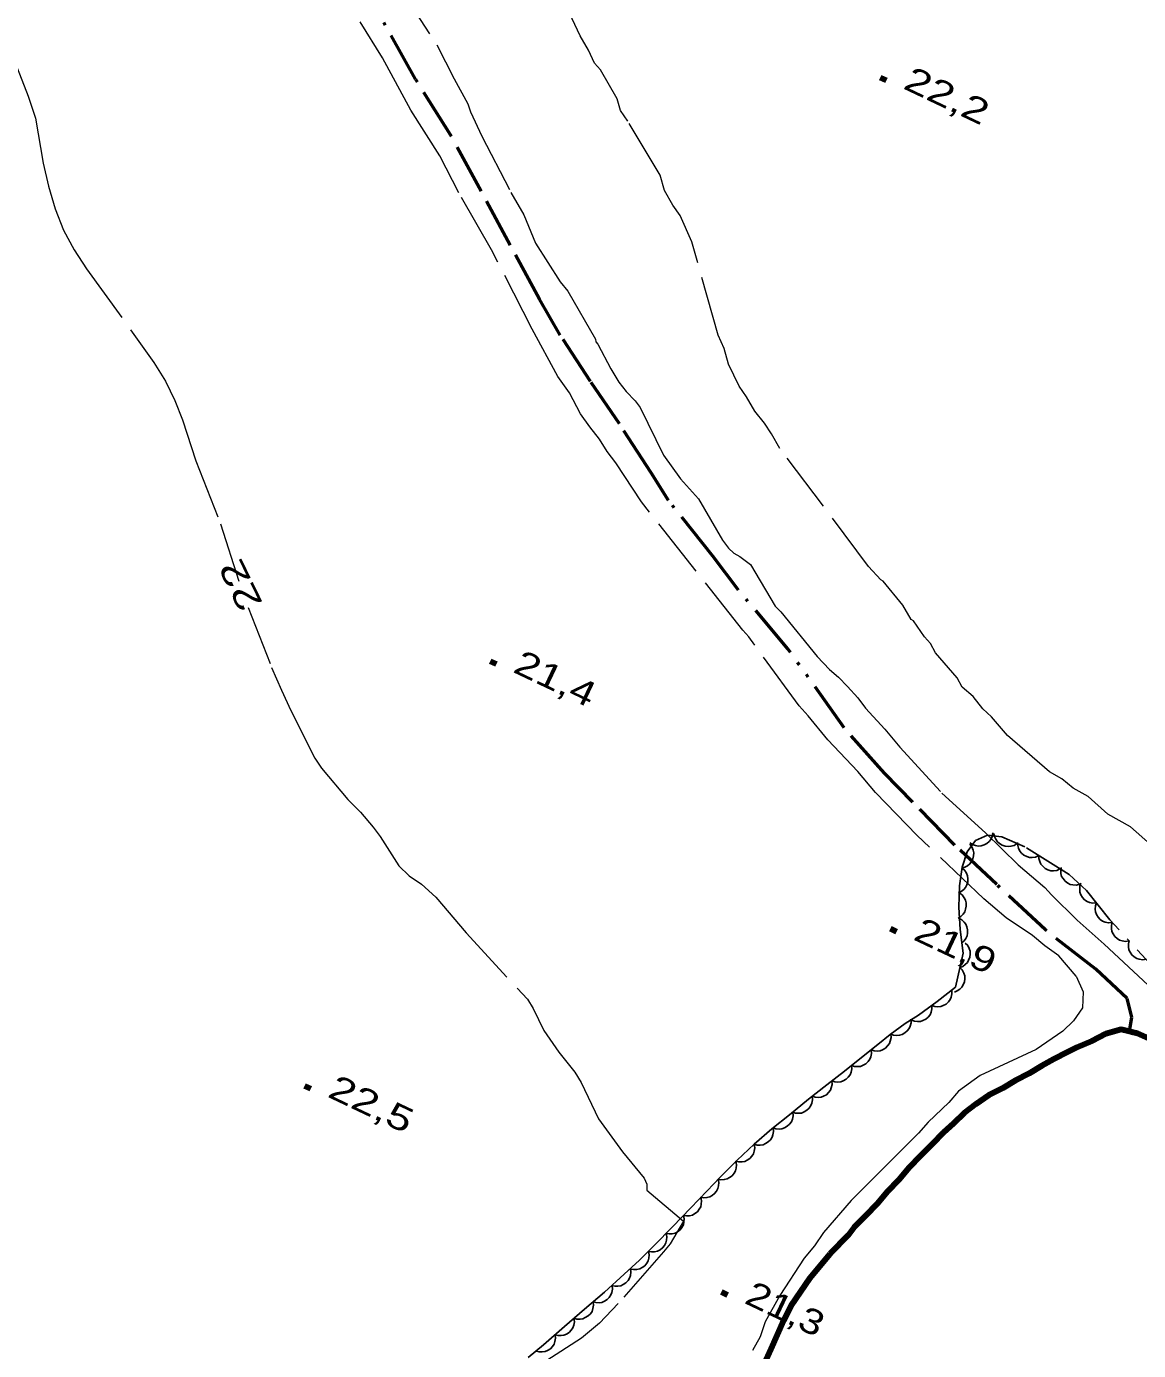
# Model space of a CAD drawing. Extents: x 356765 to 358572, y 5103174 to 5104650.
# Drawn here: x 357114.5 to 357181, y 5104310.3 to 5104389.5 of the extents above; entities that cross this region are included whole.
import ezdxf
from ezdxf.enums import TextEntityAlignment as Align

# ---------------------------------------------------------------- set-up
doc = ezdxf.new("R2010")
doc.units = 0
doc.header["$LTSCALE"] = 0.6
for name, pattern in [('DASH_DOUBLE_DOT', [9.2, 5, -1.2, 0.3, -1.2, 0.3, -1.2]), ('DOT_DASHED', [7.7, 5, -1.2, 0.3, -1.2]), ('LONG_DASHED', [7.5, 6, -1.5])]:
    doc.linetypes.add(name, pattern=pattern)
for name, color, linetype, lineweight in [('2', 7, 'Continuous', 13), ('3', 7, 'Continuous', 140), ('4', 7, 'Continuous', 90), ('44', 7, 'Continuous', 25)]:
    doc.layers.add(name, color=color, linetype=linetype, lineweight=lineweight)

msp = doc.modelspace()

# ---------------------------------------------------------------- linework, layer by layer
at = {"layer": '2', "linetype": 'LONG_DASHED'}
msp.add_line((357140.91, 5104384.82), (357140.95, 5104384.7), dxfattribs=at)
for points in [[(357136.63, 5104392.09), (357139.03, 5104388.42), (357140.06, 5104386.37), (357140.88, 5104384.88), (357141.04, 5104384.41), (357141.72, 5104382.95), (357143.47, 5104379.58), (357144.23, 5104378.24), (357144.94, 5104376.55), (357146.42, 5104374.23), (357146.87, 5104373.67), (357148.52, 5104370.8), (357148.55, 5104370.63), (357148.66, 5104370.5), (357149.44, 5104369.03), (357149.93, 5104368.22), (357150.36, 5104367.67), (357150.91, 5104367.11), (357151.2, 5104366.7), (357152.6, 5104363.86), (357153.62, 5104362.43), (357154.7, 5104361.25), (357156.13, 5104358.76), (357156.48, 5104358.29), (357156.81, 5104357.99), (357157.16, 5104357.79), (357157.8, 5104357.3), (357159.29, 5104354.82), (357159.63, 5104354.48), (357161.8, 5104351.8), (357162.53, 5104351.03), (357163.08, 5104350.57), (357163.62, 5104350.01), (357164.23, 5104349.33), (357164.69, 5104348.72), (357165.84, 5104347.46), (357166.75, 5104346.38), (357169.25, 5104343.63), (357171.87, 5104341.24), (357173.82, 5104339.34), (357175.43, 5104337.98), (357175.82, 5104337.54), (357177.35, 5104336.03), (357178.98, 5104334.59), (357182.81, 5104331.03)], [(357181.74, 5104340.56), (357180.55, 5104341.61), (357179.2, 5104342.37), (357178.02, 5104343.42), (357177.12, 5104343.92), (357176.45, 5104344.48), (357175.7, 5104344.9), (357173.18, 5104347.08), (357172.23, 5104348.2), (357171.72, 5104348.68), (357171.13, 5104349.4), (357170.47, 5104349.97), (357170.18, 5104350.52), (357168.87, 5104352.03), (357168.58, 5104352.58), (357168.22, 5104352.98), (357167.57, 5104353.93), (357167.42, 5104354.02), (357166.92, 5104354.88), (357165.75, 5104356.32), (357165.6, 5104356.4), (357164.87, 5104357.2), (357159.57, 5104364.26), (357159.07, 5104365.13), (357158.64, 5104365.76), (357158.06, 5104366.48), (357157.56, 5104367.35), (357157.13, 5104367.98), (357156.49, 5104369.31), (357156.23, 5104370.24), (357155.88, 5104371.03), (357154.29, 5104376.62), (357153.59, 5104378.19), (357153.15, 5104378.82), (357152.66, 5104379.69), (357152.39, 5104380.62), (357150.46, 5104383.85), (357150.03, 5104384.48), (357149.83, 5104385.18), (357148.83, 5104386.92), (357148.46, 5104387.32), (357148.11, 5104388.1), (357147.61, 5104388.96), (357146.98, 5104390.3)], [(357177.3, 5104332.67), (357176.26, 5104333.89), (357175.42, 5104334.49), (357174.68, 5104335.1), (357173.11, 5104336.17), (357171.78, 5104337.3), (357167.79, 5104341.09), (357165.29, 5104343.66), (357164.23, 5104344.93), (357162.43, 5104346.82), (357161.26, 5104348.25), (357160.71, 5104348.85), (357157.7, 5104352.98), (357157.34, 5104353.38), (357151.29, 5104361.06), (357149.74, 5104363.39), (357149.23, 5104364.07), (357148.77, 5104364.82), (357148.18, 5104365.54), (357147.64, 5104366.33), (357146.97, 5104367.59), (357146.28, 5104368.57), (357144.74, 5104371.4), (357142.31, 5104376.15), (357140.35, 5104379.55), (357139.21, 5104381.76), (357137.48, 5104384.51), (357135.78, 5104387.63), (357134.45, 5104389.78)], [(357113.5, 5104388.12), (357114.58, 5104385.34), (357115.01, 5104384.03), (357115.48, 5104381.34), (357115.78, 5104379.96), (357116.18, 5104378.59), (357116.69, 5104377.33), (357117.32, 5104376.15)], [(357117.32, 5104376.15), (357118.07, 5104375.01), (357122.1, 5104369.4), (357122.8, 5104368.28), (357123.36, 5104367.13), (357123.81, 5104365.96), (357124.61, 5104363.51), (357126.09, 5104359.74), (357127.25, 5104356.09)], [(357127.73, 5104354.73), (357129.14, 5104351.15), (357129.73, 5104349.78), (357130.29, 5104348.57), (357131.74, 5104345.72), (357132.13, 5104345.12), (357133.7, 5104343.25), (357134.47, 5104342.48), (357135.23, 5104341.59), (357135.65, 5104341.03), (357136.76, 5104339.28), (357137.37, 5104338.67), (357138.12, 5104338.18), (357138.98, 5104337.4), (357140.79, 5104335.26), (357144.45, 5104331.29), (357144.79, 5104330.74), (357145.44, 5104329.41), (357146.33, 5104328.13), (357147.3, 5104326.92), (357147.67, 5104326.3), (357148.71, 5104324.13), (357150.15, 5104322.16), (357151.45, 5104320.58), (357151.6, 5104320.23), (357151.6, 5104319.87), (357153.8, 5104318.01), (357152.99, 5104316.66), (357152.59, 5104316.17), (357149.89, 5104313.08), (357148.76, 5104311.91), (357147.69, 5104311.01), (357143.89, 5104308.55)]]:
    msp.add_lwpolyline(points, dxfattribs=at)
at = {"layer": '2'}
msp.add_lwpolyline([(357177.3, 5104332.67), (357177.72, 5104331.74), (357177.68, 5104330.78), (357177.14, 5104330), (357176.5, 5104329.37), (357174.91, 5104328.29), (357171.56, 5104326.72), (357170.25, 5104325.78), (357169.68, 5104325.11), (357168.44, 5104323.94), (357167.87, 5104323.28), (357163.83, 5104319.24), (357162.17, 5104317.32), (357161.63, 5104316.54), (357161.02, 5104315.8), (357159.57, 5104313.56), (357158.69, 5104311.99), (357158.38, 5104311.08), (357157.92, 5104310.26)], dxfattribs=at)
at = {"layer": '3'}
for p, q in [((357165.57, 5104386.46), (357165.93, 5104386.29)), ((357142.22, 5104351.53), (357142.58, 5104351.36)), ((357166.18, 5104335.52), (357166.55, 5104335.35)), ((357131.12, 5104326.11), (357131.48, 5104325.94)), ((357156.07, 5104313.77), (357156.43, 5104313.6))]:
    msp.add_line(p, q, dxfattribs=at)
at = {"layer": '4', "linetype": 'DASH_DOUBLE_DOT', "lineweight": 53}
msp.add_lwpolyline([(357180.49, 5104329.36), (357180.62, 5104330.22), (357180.36, 5104331.34), (357178.47, 5104333.08), (357175.46, 5104335.44), (357172.54, 5104338.15), (357170.03, 5104340.52), (357167.53, 5104343.09), (357165.83, 5104344.82), (357163.41, 5104347.54), (357160.05, 5104352.26), (357157.09, 5104355.78), (357155.56, 5104357.8), (357152.9, 5104361.14), (357151.86, 5104362.8), (357149.96, 5104365.73), (357148.22, 5104368.26), (357146.42, 5104371.03), (357145.17, 5104373.2), (357143.43, 5104376.42), (357141.69, 5104379.65), (357139.85, 5104383.03), (357137.76, 5104386.35), (357135.84, 5104389.78)], dxfattribs=at)
at = {"layer": '4'}
for points in [[(357181.82, 5104328.86), (357180.96, 5104329.24), (357180.63, 5104329.32), (357180.49, 5104329.36), (357180, 5104329.48), (357179.07, 5104329.21), (357178.24, 5104328.79), (357177.34, 5104328.41), (357176.78, 5104328.13), (357175.96, 5104327.7), (357175.24, 5104327.31), (357174.49, 5104326.85), (357173.66, 5104326.42), (357172.91, 5104325.96), (357172.08, 5104325.54), (357171.29, 5104325), (357170.61, 5104324.49), (357169.96, 5104323.86), (357169.36, 5104323.32), (357168.68, 5104322.62), (357167.99, 5104321.92), (357167.3, 5104321.22), (357166.69, 5104320.48), (357166.01, 5104319.78), (357165.39, 5104319.04), (357164.71, 5104318.34), (357164.02, 5104317.65), (357163.65, 5104317.16), (357162.57, 5104316.07)], [(357162.57, 5104316.07), (357162.55, 5104316.03), (357161.94, 5104315.29), (357161.35, 5104314.59), (357160.79, 5104313.77), (357160.24, 5104312.95), (357159.79, 5104312.07), (357159.41, 5104311.2), (357159.02, 5104310.34), (357158.63, 5104309.47)]]:
    msp.add_lwpolyline(points, dxfattribs=at)
at = {"layer": '44', "linetype": 'DOT_DASHED'}
for points in [[(357174.23, 5104340.41), (357172.85, 5104341.01), (357172, 5104341.11), (357171.27, 5104340.79), (357170.78, 5104340.12), (357170.48, 5104339.19), (357170.32, 5104338.07), (357170.27, 5104336.8), (357170.35, 5104335.46), (357170.53, 5104334.05), (357170.08, 5104332.01), (357168.98, 5104331.16), (357167.87, 5104330.34), (357167.06, 5104329.83), (357166.16, 5104329.17), (357165.43, 5104328.58), (357164.45, 5104327.8), (357163.43, 5104326.99), (357162.38, 5104326.17), (357161.27, 5104325.3), (357160.15, 5104324.38), (357159.09, 5104323.53), (357158.03, 5104322.61), (357157, 5104321.66), (357155.97, 5104320.63), (357155.21, 5104319.83), (357154.21, 5104318.78), (357153.15, 5104317.68), (357152.05, 5104316.55), (357151.17, 5104315.67), (357150.25, 5104314.83), (357149.06, 5104313.76), (357147.87, 5104312.74), (357146.67, 5104311.7), (357145.42, 5104310.61), (357144.49, 5104309.84)], [(357210.73, 5104309.56), (357208.16, 5104312.36), (357204.86, 5104315.95), (357202.52, 5104318.44), (357200.67, 5104320.05), (357198.13, 5104321.85), (357194.85, 5104324.07), (357190.43, 5104326.72), (357186.27, 5104329.82), (357184.62, 5104330.74), (357182.99, 5104332.04), (357179.31, 5104336.04), (357177.92, 5104337.79), (357176.87, 5104338.75), (357174.23, 5104340.41)]]:
    msp.add_lwpolyline(points, dxfattribs=at)
at = {"layer": '44'}
for points in [[(357172.32, 5104341.25), (357172.28, 5104341.04), (357172.19, 5104340.86), (357172.09, 5104340.73), (357171.95, 5104340.62), (357171.79, 5104340.53), (357171.61, 5104340.48), (357171.44, 5104340.46), (357171.27, 5104340.49), (357171.1, 5104340.55), (357170.94, 5104340.65)], [(357173.76, 5104340.62), (357173.58, 5104340.5), (357173.39, 5104340.45), (357173.22, 5104340.43), (357173.05, 5104340.45), (357172.87, 5104340.51), (357172.71, 5104340.62), (357172.59, 5104340.72), (357172.49, 5104340.87), (357172.42, 5104341.04), (357172.38, 5104341.21)], [(357170.93, 5104340.57), (357171.05, 5104340.41), (357171.13, 5104340.22), (357171.17, 5104340.06), (357171.16, 5104339.88), (357171.12, 5104339.7), (357171.03, 5104339.53), (357170.94, 5104339.39), (357170.8, 5104339.28), (357170.64, 5104339.19), (357170.46, 5104339.14)], [(357175.06, 5104339.89), (357174.87, 5104339.8), (357174.67, 5104339.78), (357174.51, 5104339.78), (357174.34, 5104339.83), (357174.17, 5104339.92), (357174.03, 5104340.04), (357173.92, 5104340.16), (357173.85, 5104340.33), (357173.8, 5104340.5), (357173.79, 5104340.68)], [(357176.33, 5104339.09), (357176.14, 5104339), (357175.94, 5104338.98), (357175.78, 5104338.98), (357175.61, 5104339.03), (357175.44, 5104339.12), (357175.3, 5104339.25), (357175.19, 5104339.37), (357175.12, 5104339.53), (357175.07, 5104339.71), (357175.06, 5104339.89)], [(357170.47, 5104339.14), (357170.63, 5104339), (357170.73, 5104338.83), (357170.8, 5104338.67), (357170.82, 5104338.5), (357170.81, 5104338.31), (357170.75, 5104338.13), (357170.68, 5104337.98), (357170.57, 5104337.85), (357170.42, 5104337.73), (357170.26, 5104337.66)], [(357177.51, 5104338.17), (357177.31, 5104338.12), (357177.1, 5104338.13), (357176.94, 5104338.16), (357176.79, 5104338.24), (357176.64, 5104338.35), (357176.52, 5104338.51), (357176.43, 5104338.64), (357176.39, 5104338.81), (357176.38, 5104339), (357176.4, 5104339.18)], [(357178.51, 5104337.05), (357178.3, 5104337.04), (357178.1, 5104337.08), (357177.95, 5104337.14), (357177.8, 5104337.24), (357177.68, 5104337.38), (357177.58, 5104337.54), (357177.52, 5104337.69), (357177.51, 5104337.87), (357177.52, 5104338.05), (357177.57, 5104338.23)], [(357170.3, 5104337.65), (357170.47, 5104337.53), (357170.59, 5104337.36), (357170.67, 5104337.22), (357170.71, 5104337.05), (357170.72, 5104336.86), (357170.68, 5104336.68), (357170.63, 5104336.52), (357170.53, 5104336.38), (357170.4, 5104336.25), (357170.24, 5104336.15)], [(357179.44, 5104335.88), (357179.23, 5104335.86), (357179.03, 5104335.9), (357178.88, 5104335.96), (357178.74, 5104336.07), (357178.61, 5104336.2), (357178.52, 5104336.37), (357178.45, 5104336.52), (357178.44, 5104336.69), (357178.45, 5104336.88), (357178.51, 5104337.05)], [(357170.26, 5104336.15), (357170.45, 5104336.05), (357170.6, 5104335.91), (357170.7, 5104335.79), (357170.76, 5104335.62), (357170.8, 5104335.44), (357170.8, 5104335.25), (357170.77, 5104335.09), (357170.69, 5104334.93), (357170.59, 5104334.78), (357170.45, 5104334.66)], [(357180.47, 5104334.78), (357180.26, 5104334.75), (357180.06, 5104334.78), (357179.9, 5104334.83), (357179.75, 5104334.92), (357179.62, 5104335.05), (357179.51, 5104335.21), (357179.44, 5104335.35), (357179.41, 5104335.53), (357179.41, 5104335.71), (357179.45, 5104335.89)], [(357170.66, 5104334.65), (357170.81, 5104334.5), (357170.9, 5104334.32), (357170.95, 5104334.16), (357170.96, 5104333.99), (357170.93, 5104333.8), (357170.86, 5104333.63), (357170.79, 5104333.48), (357170.66, 5104333.36), (357170.51, 5104333.25), (357170.34, 5104333.19)], [(357181.48, 5104333.68), (357181.28, 5104333.65), (357181.07, 5104333.68), (357180.92, 5104333.72), (357180.77, 5104333.82), (357180.63, 5104333.94), (357180.53, 5104334.1), (357180.45, 5104334.25), (357180.43, 5104334.42), (357180.43, 5104334.61), (357180.47, 5104334.78)], [(357170.34, 5104333.19), (357170.48, 5104333.04), (357170.57, 5104332.85), (357170.63, 5104332.7), (357170.64, 5104332.52), (357170.61, 5104332.34), (357170.54, 5104332.16), (357170.46, 5104332.02), (357170.34, 5104331.89), (357170.18, 5104331.79), (357170.02, 5104331.72)], [(357169.85, 5104331.83), (357169.86, 5104331.62), (357169.81, 5104331.42), (357169.75, 5104331.27), (357169.65, 5104331.13), (357169.51, 5104331), (357169.34, 5104330.91), (357169.19, 5104330.85), (357169.02, 5104330.84), (357168.83, 5104330.86), (357168.66, 5104330.91)], [(357168.65, 5104330.92), (357168.66, 5104330.71), (357168.61, 5104330.51), (357168.55, 5104330.36), (357168.44, 5104330.22), (357168.3, 5104330.1), (357168.13, 5104330.02), (357167.98, 5104329.96), (357167.8, 5104329.95), (357167.62, 5104329.97), (357167.45, 5104330.03)], [(357167.41, 5104330.09), (357167.42, 5104329.88), (357167.37, 5104329.68), (357167.3, 5104329.53), (357167.19, 5104329.39), (357167.05, 5104329.27), (357166.88, 5104329.18), (357166.73, 5104329.13), (357166.55, 5104329.12), (357166.37, 5104329.14), (357166.2, 5104329.2)], [(357166.2, 5104329.2), (357166.22, 5104328.99), (357166.17, 5104328.79), (357166.12, 5104328.64), (357166.01, 5104328.5), (357165.88, 5104328.37), (357165.71, 5104328.27), (357165.56, 5104328.21), (357165.39, 5104328.19), (357165.2, 5104328.21), (357165.03, 5104328.26)], [(357165.03, 5104328.26), (357165.05, 5104328.05), (357165, 5104327.85), (357164.94, 5104327.7), (357164.84, 5104327.56), (357164.7, 5104327.43), (357164.54, 5104327.34), (357164.39, 5104327.27), (357164.21, 5104327.26), (357164.03, 5104327.27), (357163.85, 5104327.33)], [(357163.86, 5104327.32), (357163.87, 5104327.12), (357163.83, 5104326.92), (357163.77, 5104326.76), (357163.66, 5104326.62), (357163.53, 5104326.5), (357163.36, 5104326.41), (357163.21, 5104326.34), (357163.03, 5104326.33), (357162.85, 5104326.35), (357162.68, 5104326.4)], [(357162.67, 5104326.4), (357162.69, 5104326.19), (357162.64, 5104325.99), (357162.59, 5104325.84), (357162.48, 5104325.7), (357162.35, 5104325.57), (357162.18, 5104325.48), (357162.03, 5104325.42), (357161.85, 5104325.41), (357161.67, 5104325.42), (357161.49, 5104325.48)], [(357161.49, 5104325.48), (357161.51, 5104325.27), (357161.47, 5104325.07), (357161.41, 5104324.92), (357161.31, 5104324.77), (357161.18, 5104324.65), (357161.01, 5104324.55), (357160.86, 5104324.48), (357160.69, 5104324.47), (357160.5, 5104324.48), (357160.33, 5104324.53)], [(357160.33, 5104324.53), (357160.35, 5104324.32), (357160.31, 5104324.12), (357160.25, 5104323.96), (357160.15, 5104323.82), (357160.01, 5104323.7), (357159.84, 5104323.6), (357159.69, 5104323.54), (357159.52, 5104323.52), (357159.33, 5104323.54), (357159.16, 5104323.59)], [(357159.16, 5104323.59), (357159.19, 5104323.38), (357159.15, 5104323.18), (357159.1, 5104323.03), (357159, 5104322.88), (357158.87, 5104322.75), (357158.71, 5104322.65), (357158.56, 5104322.58), (357158.39, 5104322.56), (357158.2, 5104322.56), (357158.03, 5104322.61)], [(357158.03, 5104322.61), (357158.06, 5104322.4), (357158.03, 5104322.2), (357157.98, 5104322.04), (357157.89, 5104321.89), (357157.77, 5104321.76), (357157.6, 5104321.65), (357157.46, 5104321.58), (357157.29, 5104321.55), (357157.1, 5104321.55), (357156.92, 5104321.59)], [(357156.93, 5104321.59), (357156.97, 5104321.38), (357156.95, 5104321.18), (357156.91, 5104321.02), (357156.82, 5104320.87), (357156.7, 5104320.73), (357156.54, 5104320.62), (357156.4, 5104320.54), (357156.23, 5104320.5), (357156.04, 5104320.49), (357155.87, 5104320.53)], [(357155.87, 5104320.52), (357155.91, 5104320.32), (357155.9, 5104320.12), (357155.86, 5104319.96), (357155.78, 5104319.8), (357155.66, 5104319.66), (357155.51, 5104319.54), (357155.37, 5104319.46), (357155.2, 5104319.42), (357155.01, 5104319.41), (357154.84, 5104319.44)], [(357154.84, 5104319.44), (357154.88, 5104319.23), (357154.86, 5104319.03), (357154.83, 5104318.87), (357154.74, 5104318.72), (357154.63, 5104318.57), (357154.48, 5104318.46), (357154.34, 5104318.37), (357154.16, 5104318.33), (357153.98, 5104318.32), (357153.8, 5104318.35)], [(357153.8, 5104318.35), (357153.84, 5104318.15), (357153.82, 5104317.95), (357153.79, 5104317.79), (357153.7, 5104317.63), (357153.59, 5104317.49), (357153.43, 5104317.37), (357153.29, 5104317.29), (357153.12, 5104317.25), (357152.94, 5104317.24), (357152.76, 5104317.27)], [(357152.76, 5104317.28), (357152.8, 5104317.07), (357152.78, 5104316.87), (357152.74, 5104316.71), (357152.66, 5104316.55), (357152.54, 5104316.41), (357152.39, 5104316.3), (357152.24, 5104316.22), (357152.07, 5104316.18), (357151.89, 5104316.17), (357151.71, 5104316.2)], [(357151.71, 5104316.21), (357151.74, 5104316), (357151.72, 5104315.8), (357151.68, 5104315.64), (357151.6, 5104315.49), (357151.48, 5104315.34), (357151.32, 5104315.23), (357151.18, 5104315.15), (357151.01, 5104315.12), (357150.82, 5104315.11), (357150.64, 5104315.14)], [(357150.62, 5104315.17), (357150.65, 5104314.96), (357150.62, 5104314.76), (357150.57, 5104314.6), (357150.48, 5104314.45), (357150.35, 5104314.32), (357150.19, 5104314.22), (357150.04, 5104314.14), (357149.87, 5104314.12), (357149.68, 5104314.12), (357149.51, 5104314.16)], [(357149.52, 5104314.15), (357149.54, 5104313.94), (357149.5, 5104313.74), (357149.45, 5104313.59), (357149.35, 5104313.44), (357149.22, 5104313.31), (357149.06, 5104313.21), (357148.91, 5104313.14), (357148.74, 5104313.12), (357148.55, 5104313.13), (357148.38, 5104313.18)], [(357148.38, 5104313.18), (357148.4, 5104312.97), (357148.37, 5104312.77), (357148.32, 5104312.61), (357148.22, 5104312.47), (357148.09, 5104312.34), (357147.92, 5104312.24), (357147.78, 5104312.17), (357147.6, 5104312.14), (357147.42, 5104312.15), (357147.24, 5104312.2)], [(357147.24, 5104312.2), (357147.27, 5104311.99), (357147.23, 5104311.79), (357147.18, 5104311.63), (357147.08, 5104311.49), (357146.95, 5104311.35), (357146.79, 5104311.25), (357146.64, 5104311.18), (357146.47, 5104311.16), (357146.28, 5104311.17), (357146.11, 5104311.21)], [(357146.11, 5104311.21), (357146.14, 5104311.01), (357146.1, 5104310.8), (357146.05, 5104310.65), (357145.95, 5104310.5), (357145.83, 5104310.37), (357145.66, 5104310.27), (357145.51, 5104310.2), (357145.34, 5104310.18), (357145.15, 5104310.18), (357144.98, 5104310.23)]]:
    msp.add_lwpolyline(points, dxfattribs=at)

# ---------------------------------------------------------------- texts
at = {"layer": '2', "width": 1.4}
msp.add_text('22', height=1.5, rotation=115.991, dxfattribs=at).set_placement((357127.9522, 5104356.3913), align=Align.CENTER)
at = {"layer": '3'}
for s, rotation, width, p in [('22,2   ', 334.619, 1.35, (357166.87, 5104385.83)), ('21,4   ', 334.619, 1.3, (357143.52, 5104350.9)), ('21,9   ', 334.72, 1.3, (357167.48, 5104334.89)), ('22,5   ', 334.619, 1.35, (357132.42, 5104325.48)), ('21,3   ', 334.619, 1.25, (357157.37, 5104313.13))]:
    msp.add_text(s, height=1.5, rotation=rotation, dxfattribs=dict(at, width=width)).set_placement(p)

doc.saveas('drawing.dxf')
